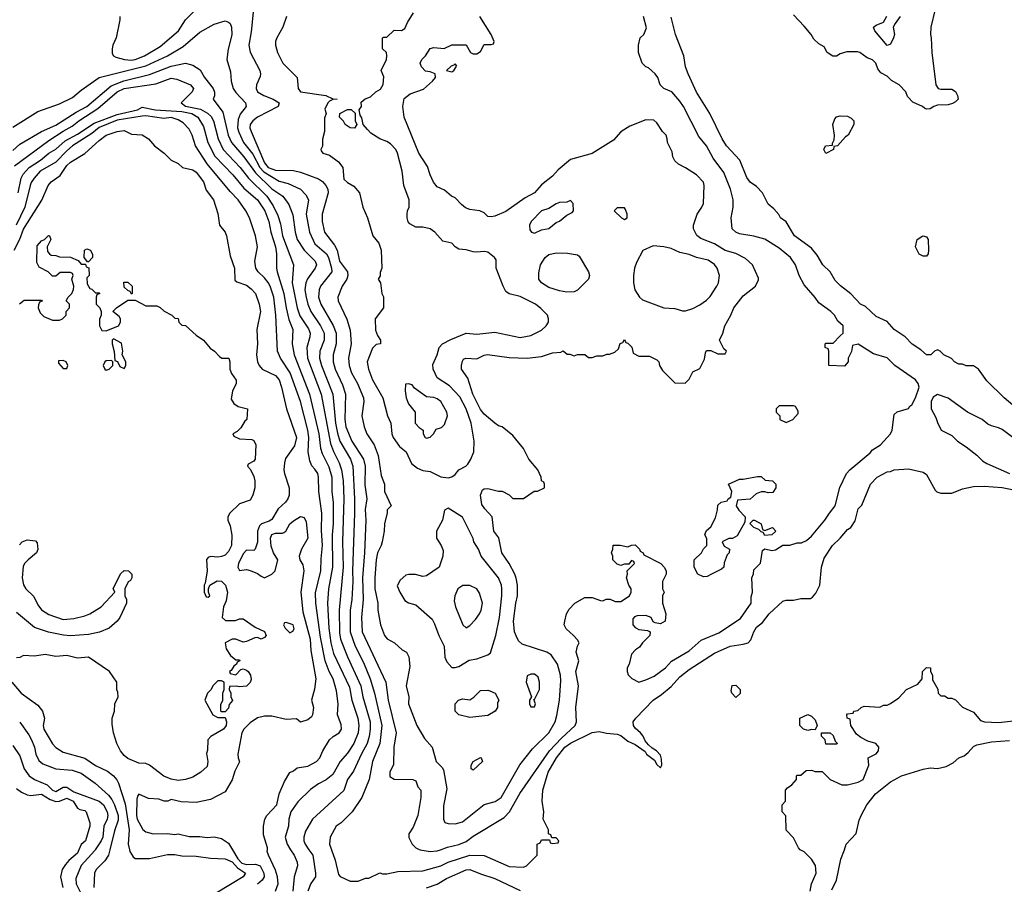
# Model space of a CAD drawing. Header units: inches. Extents: x 1793389 to 1900389, y 320802 to 470796.
# Tile 560 of 656: x 1873188 to 1878662, y 399808 to 404611. Entities that reach past the tile are written whole.
import ezdxf

# ---------------------------------------------------------------- set-up
doc = ezdxf.new("R2010")
doc.units = ezdxf.units.IN
doc.header["$MEASUREMENT"] = 0
doc.layers.add('B8379', color=7, linetype='Continuous')
doc.layers.add('B8470', color=7, linetype='Continuous')

msp = doc.modelspace()

# ---------------------------------------------------------------- linework, layer by layer
at = {"layer": 'B8379', "color": 2}
for points, elevation in [([(1873518, 400000), (1873510, 399981.2), (1873460.7, 399939.3), (1873442.3, 399917.7), (1873424.9, 399890), (1873414.4, 399850), (1873428.2, 399790)], 210), ([(1873608.7, 400000), (1873605.2, 399994.8), (1873530, 399912.7), (1873500.9, 399839.1), (1873502.4, 399810), (1873544.9, 399724.9)], 214), ([(1873689.5, 400000), (1873682, 399970), (1873661.7, 399938.3), (1873614, 399890), (1873603.8, 399870), (1873600.5, 399790)], 218), ([(1873798.2, 400000), (1873800.7, 399990), (1873819.8, 399959.8), (1873831.1, 399951.1), (1873910, 399950.7), (1874010, 399973), (1874050, 399973), (1874090, 399965.5), (1874170, 399964.4), (1874250, 399952.7), (1874330, 399948.4), (1874370, 399933.1), (1874399.1, 399899.1), (1874442.8, 399870), (1874430, 399849.3), (1874281.3, 399758.7)], 222), ([(1874371, 400000), (1874400.2, 399950), (1874424.2, 399924.2), (1874450, 399917.4), (1874500, 399920), (1874526, 399910), (1874546.4, 399870), (1874548, 399850), (1874536.3, 399830), (1874510, 399807.6)], 226), ([(1874610.6, 399770), (1874624.4, 399810), (1874621.1, 399850), (1874610, 399886.8), (1874571, 399970), (1874564.7, 399990), (1874565.3, 400000)], 230), ([(1874694.5, 400000), (1874713.4, 399970), (1874730.4, 399930), (1874732.4, 399910), (1874714, 399850), (1874707.3, 399770)], 234), ([(1874796.4, 400000), (1874817.3, 399970), (1874833, 399870), (1874832.7, 399850), (1874807, 399813), (1874790.4, 399770)], 238), ([(1874921.3, 400000), (1874942, 399942), (1874961.4, 399861.4), (1874970, 399851.3), (1875025.4, 399825.4), (1875070, 399824.7), (1875110, 399842), (1875130, 399842), (1875190, 399871.3), (1875206, 399866), (1875230, 399866), (1875290, 399878.8), (1875430, 399882.8), (1875529.7, 399910.3), (1875570, 399930.4), (1875690, 399970.4), (1875770, 399968.2), (1875910, 399907.3), (1875990, 399902), (1876006, 399910), (1876066, 399970), (1876066, 400000)], 242), ([(1875414, 400000), (1875470, 399990.6), (1875510, 399993.4), (1875528.5, 400000)], 246), ([(1877582, 399770), (1877589.6, 399810.4), (1877616, 399870), (1877612.7, 399912.7), (1877590, 399948), (1877550, 399988), (1877530, 399998), (1877528, 400000)], 238), ([(1877703.8, 399776.2), (1877730, 399831.3), (1877753.4, 399946.6), (1877772.8, 400000)], 234), ([(1875450, 399788), (1875510, 399807.7), (1875560.8, 399839.2), (1875670, 399888), (1875690.4, 399890.3), (1875750, 399864.9), (1875830, 399840.5), (1875970, 399773)], 238)]:
    msp.add_lwpolyline(points, dxfattribs=dict(at, elevation=elevation))
at = {"layer": 'B8470', "color": 2}
for points, elevation in [([(1873746, 404630), (1873746, 404610), (1873724.9, 404510), (1873706, 404470), (1873701.6, 404450), (1873703.4, 404423.4), (1873710.6, 404410.6), (1873723, 404403), (1873770.4, 404390.4), (1873807.3, 404387.3), (1873830, 404390.4), (1873882.7, 404410), (1873970, 404462.4), (1874072, 404550), (1874110, 404610.7), (1874170, 404670.7)], 250), ([(1874490.8, 404690), (1874475.9, 404544.1), (1874462, 404470), (1874470.5, 404430.5), (1874524, 404330), (1874527.3, 404310), (1874524.5, 404295.5), (1874504, 404250), (1874502.8, 404230), (1874511, 404210), (1874546, 404190), (1874598, 404170), (1874631.3, 404150), (1874624.7, 404130), (1874510, 404069.5), (1874484, 404050), (1874470.4, 404029.6), (1874468.5, 404010), (1874474.4, 403990), (1874550, 403815.5), (1874570, 403790.3), (1874610, 403775.6), (1874710, 403773.4), (1874750, 403764.9), (1874850, 403727.7), (1874872.5, 403712.5), (1874890.4, 403690.4), (1874900.7, 403670), (1874904, 403650), (1874870.8, 403530), (1874870.8, 403490), (1874882.8, 403430), (1874938.9, 403358.9), (1874952.7, 403330), (1874967, 403270), (1875010.6, 403210), (1875013.4, 403190), (1875007.7, 403170), (1874980.7, 403130), (1874957.3, 403070), (1874958.8, 403050), (1875006.6, 402946.6), (1875025.8, 402885.8), (1875030.5, 402810), (1875017.1, 402730), (1875019.3, 402690), (1875033, 402650), (1875066, 402590), (1875099.1, 402510), (1875102, 402490), (1875090.8, 402410), (1875102.8, 402350), (1875117.3, 402310), (1875159.1, 402250), (1875182, 402190), (1875198.5, 402078.5), (1875216, 402030), (1875216, 401990), (1875254, 401910), (1875232, 401888), (1875232, 401872), (1875216, 401810), (1875214.8, 401770), (1875204, 401710), (1875198.8, 401690), (1875178, 401650), (1875170.5, 401610.5), (1875162.4, 401510), (1875162.4, 401450), (1875179.1, 401370), (1875179.1, 401330), (1875194.8, 401250), (1875216, 401190), (1875230.6, 401170.6), (1875272, 401150), (1875314, 401110), (1875338, 401098), (1875352, 401072), (1875356.9, 401016.9), (1875337.3, 400910), (1875350.8, 400850), (1875350.7, 400810), (1875396, 400690), (1875438, 400618), (1875480.7, 400570), (1875502.8, 400490), (1875537.3, 400457.3), (1875543.5, 400443.5), (1875562.8, 400337.2), (1875543.5, 400243.5), (1875544.7, 400170), (1875551.6, 400151.6), (1875570, 400144.7), (1875610, 400142.8), (1875650, 400154.8), (1875770, 400250.6), (1875831.7, 400268.3), (1875865.2, 400290), (1875969.4, 400470.6), (1876039.5, 400560.5), (1876129.3, 400650), (1876164.5, 400710), (1876175.3, 400744.7), (1876189.6, 400830), (1876197.2, 400937.2), (1876194, 400970), (1876178, 401030), (1876142.5, 401082.5), (1876118, 401098), (1875982, 401142), (1875960.7, 401160.7), (1875947.5, 401187.5), (1875939.5, 401210), (1875934, 401270), (1875946, 401370), (1875955.6, 401410), (1875956.2, 401470), (1875947.7, 401507.7), (1875940.9, 401530), (1875909.4, 401590), (1875869.3, 401650), (1875852.9, 401732.9), (1875824, 401770), (1875815.3, 401850), (1875773.6, 401893.6), (1875757.2, 401917.2), (1875749.5, 401970.5), (1875761.2, 401998.8), (1875770, 402004.7), (1875790, 402006), (1875850, 401991), (1875871.1, 401991.1), (1875910, 401972), (1875930, 401952), (1875988.4, 401951.6), (1876048.4, 401991.6), (1876067.3, 401992.7), (1876106, 402010), (1876106, 402030), (1876102, 402042), (1876088.4, 402048.4), (1876088, 402070), (1876068.7, 402110), (1876019, 402170), (1875990, 402228.7), (1875930, 402302), (1875870, 402349), (1875850, 402354), (1875830, 402369), (1875770, 402419.3), (1875750, 402445.2), (1875707.3, 402530), (1875679.5, 402619.5), (1875645.2, 402670), (1875644, 402690), (1875650, 402714), (1875655.3, 402724.7), (1875668.4, 402731.6), (1875730, 402726.8), (1875770, 402746.8), (1875789.3, 402750.7), (1875910, 402734), (1876010, 402730.7), (1876090, 402741), (1876150, 402761), (1876196.4, 402763.6), (1876210, 402772), (1876232.7, 402752.7), (1876247.3, 402752.7), (1876270, 402744.7), (1876290, 402752), (1876330, 402752), (1876350, 402734), (1876370, 402734), (1876396.4, 402743.6), (1876430, 402744.7), (1876452.7, 402752.7), (1876467.3, 402752.7), (1876496.4, 402763.6), (1876516.4, 402783.6), (1876527.3, 402812.7), (1876542, 402818), (1876550, 402834), (1876558, 402818), (1876570, 402814), (1876591.6, 402791.6), (1876598, 402758), (1876630, 402742), (1876690, 402742), (1876730, 402722), (1876742, 402710), (1876744.7, 402690), (1876762, 402662), (1876830, 402594), (1876887.3, 402592.7), (1876910, 402614), (1876930, 402654), (1876970, 402674), (1876994.6, 402725.4), (1877000.4, 402759.6), (1877007.3, 402772.7), (1877030, 402774), (1877070, 402754), (1877110, 402754), (1877118, 402770), (1877102, 402782), (1877078, 402830), (1877098, 402870), (1877108.7, 402910), (1877142, 402970), (1877158, 403010), (1877210, 403078), (1877278, 403130), (1877294.6, 403165.4), (1877294.6, 403174.6), (1877262, 403250), (1877224.1, 403284.1), (1877170, 403312.3), (1877110, 403329.4), (1877050, 403366.6), (1876975.5, 403395.5), (1876952.9, 403412.9), (1876934, 403450), (1876934, 403470), (1876954, 403530), (1876981.2, 403570), (1876989.2, 403590), (1876994, 403690), (1876989.1, 403709.1), (1876950, 403748.7), (1876890, 403788), (1876850, 403808), (1876830, 403828), (1876819, 403850), (1876816.5, 403876.5), (1876789, 403930), (1876788.7, 403950), (1876782, 403970), (1876762, 403990), (1876730, 404038), (1876712.9, 404052.9), (1876670, 404055.3), (1876579.8, 404020.2), (1876530.9, 403989.1), (1876490, 403942), (1876370, 403868.7), (1876250, 403834), (1876182.5, 403777.5), (1876150, 403741.2), (1876090, 403693.2), (1876050, 403649.3), (1875997.5, 403622.5), (1875890, 403545.2), (1875830, 403519), (1875810, 403515.3), (1875790, 403518), (1875770, 403538), (1875746, 403550), (1875690, 403557.2), (1875666.8, 403566.8), (1875644.1, 403584.1), (1875610, 403622), (1875588, 403630), (1875550, 403664), (1875510, 403682), (1875489.5, 403709.5), (1875470, 403748.7), (1875455.6, 403795.6), (1875406.6, 403870), (1875326.6, 404070), (1875318, 404130), (1875326.6, 404173.4), (1875359.7, 404200.3), (1875434, 404226), (1875484, 404270), (1875499, 404290), (1875498, 404310), (1875470, 404322), (1875444.7, 404324.7), (1875422, 404350), (1875415.3, 404370), (1875424, 404390), (1875445.2, 404410), (1875470, 404451.3), (1875490, 404456), (1875548.4, 404451.6), (1875590, 404471.3), (1875670, 404472), (1875694, 404430), (1875710, 404422), (1875730, 404422), (1875750, 404434), (1875770, 404474), (1875810, 404474), (1875822, 404478), (1875826, 404490), (1875808.7, 404530), (1875746, 404630)], 250), ([(1878277.3, 404670), (1878254, 404570), (1878251, 404530), (1878256, 404510), (1878258.8, 404430), (1878281, 404250), (1878294, 404230), (1878310, 404224.7), (1878370, 404224.7), (1878390, 404212), (1878401, 404190), (1878404.7, 404170), (1878390, 404155.3), (1878374.4, 404145.6), (1878350, 404139), (1878290, 404136), (1878270.6, 404129.4), (1878250, 404115.3), (1878230, 404114), (1878219, 404119), (1878208, 404130), (1878154, 404154), (1878124.7, 404184.7), (1878114, 404210), (1878078, 404250), (1878034, 404274), (1878010, 404298), (1877976.4, 404316.4), (1877958, 404338), (1877948, 404370), (1877930, 404388), (1877900.2, 404400.2), (1877858, 404430), (1877846.4, 404433.6), (1877787.1, 404432.9), (1877750, 404422), (1877730, 404408.7), (1877709.1, 404409.1), (1877678, 404430), (1877660.4, 404460.4), (1877630, 404478), (1877603.1, 404503.1), (1877588.9, 404528.9), (1877550, 404575.3), (1877490, 404638)], 238), ([(1874671.1, 404628.9), (1874650.7, 404569.3), (1874618, 404510), (1874611.3, 404490), (1874611.3, 404470), (1874621, 404430), (1874651.3, 404370), (1874730.9, 404290.9), (1874736, 404230), (1874750, 404211.3), (1874890.7, 404190.7), (1874930, 404172), (1874954, 404170), (1874930, 404168), (1874910, 404158), (1874902, 404150), (1874885.4, 404114.6), (1874892, 404090), (1874883.6, 404063.6), (1874882, 403990), (1874871.6, 403948.4), (1874871.3, 403908.7), (1874862, 403890), (1874863.6, 403883.6), (1874874, 403870), (1874910, 403858), (1874961.4, 403821.4), (1874984, 403790), (1874990, 403726), (1875010, 403706), (1875046.4, 403686.4), (1875078, 403650), (1875096, 403570), (1875121, 403510), (1875151.3, 403410), (1875184.7, 403370), (1875198, 403330), (1875202, 403230), (1875192.7, 403207.3), (1875191.6, 403188.4), (1875182, 403170), (1875194, 403150), (1875202, 403090), (1875211.1, 403071.1), (1875211.3, 403010), (1875164.7, 402950), (1875166.4, 402886.4), (1875176.9, 402856.9), (1875194, 402830), (1875194, 402810), (1875170, 402806), (1875150, 402786), (1875120.7, 402710), (1875127.7, 402670), (1875150.6, 402610), (1875207.7, 402510), (1875234, 402410), (1875250.7, 402370), (1875256.3, 402310), (1875264.9, 402290), (1875299.9, 402239.9), (1875337.3, 402210), (1875365.8, 402145.8), (1875399.8, 402119.8), (1875430, 402106.8), (1875470, 402101), (1875530, 402070.8), (1875570, 402066), (1875590, 402071.3), (1875610, 402084.7), (1875629.5, 402110.5), (1875668.7, 402130), (1875678.9, 402141.1), (1875697.2, 402170), (1875713.2, 402210), (1875714.5, 402270), (1875697.6, 402370), (1875670, 402449), (1875635.6, 402515.6), (1875578, 402578), (1875510, 402621.2), (1875487, 402670), (1875484.8, 402695.2), (1875509.3, 402750), (1875520.9, 402790), (1875539, 402810), (1875584.7, 402835.3), (1875670, 402870.6), (1875730, 402864.9), (1875830, 402874.8), (1875970, 402844.9), (1876030, 402857.3), (1876090, 402886.8), (1876115.3, 402910), (1876128.7, 402930), (1876128.7, 402950), (1876122, 402970), (1876086.3, 403006.3), (1876055.3, 403030), (1875970, 403072.7), (1875910, 403089), (1875890, 403102), (1875875.3, 403130), (1875838, 403230), (1875836.4, 403276.4), (1875828, 403290), (1875790, 403319), (1875770, 403324), (1875730, 403319), (1875710, 403321.2), (1875670, 403332.7), (1875630, 403337.2), (1875610, 403349), (1875590, 403369), (1875540.9, 403380.9), (1875495.3, 403430), (1875470, 403448.7), (1875430, 403458), (1875390, 403458), (1875356.4, 403476.4), (1875348.4, 403488.4), (1875342, 403510), (1875342, 403530), (1875344, 403550), (1875353.2, 403570), (1875352.7, 403610), (1875324, 403690), (1875314, 403770), (1875289, 403870), (1875279, 403890), (1875250, 403922), (1875230, 403935.3), (1875190, 403948.7), (1875140.9, 403980.9), (1875121.2, 404001.2), (1875098, 404030), (1875090, 404066), (1875080.4, 404080.4), (1875075.3, 404110), (1875088, 404130), (1875087.3, 404152.7), (1875108.4, 404171.6), (1875138, 404182), (1875168, 404210), (1875194, 404226), (1875209.1, 404250.9), (1875213.6, 404293.6), (1875198, 404330), (1875228, 404390), (1875228.7, 404410), (1875228, 404430), (1875206, 404450), (1875206, 404510), (1875210, 404514), (1875230, 404514), (1875270, 404554), (1875310, 404552), (1875330, 404562), (1875344.7, 404595.3), (1875378, 404650)], 254), ([(1875528.5, 400000), (1875566.5, 400013.5), (1875630, 400028.2), (1875670, 400044.9), (1875710, 400074.8), (1875881.4, 400178.5), (1875912, 400210), (1875968.3, 400311.7), (1876133, 400550), (1876200.3, 400619.7), (1876277.2, 400690), (1876283.7, 400710), (1876279.3, 400790), (1876295.1, 400910), (1876279.3, 400990), (1876296, 401050), (1876282.7, 401097.3), (1876288.7, 401131.3), (1876298, 401150), (1876290, 401166), (1876268, 401190), (1876226.3, 401226.3), (1876215.3, 401250), (1876219, 401270), (1876228.7, 401310), (1876243.2, 401336.8), (1876275.3, 401370), (1876330, 401402), (1876370, 401402), (1876416.4, 401383.6), (1876430, 401382), (1876448.9, 401391.1), (1876470, 401391.3), (1876499.6, 401379.6), (1876530, 401378), (1876578, 401410), (1876588, 401430), (1876588, 401450), (1876575.3, 401470), (1876562, 401510), (1876568, 401530), (1876566, 401550), (1876606, 401590), (1876602, 401602), (1876590, 401606), (1876574, 401586), (1876550, 401586), (1876530, 401578), (1876510, 401586), (1876486, 401610), (1876486, 401630), (1876478, 401650), (1876486, 401670), (1876487.3, 401692.7), (1876527.3, 401692.7), (1876570, 401682), (1876590, 401692), (1876610, 401694), (1876634, 401670), (1876638, 401658), (1876654, 401650), (1876658, 401638), (1876752, 401590), (1876772, 401570), (1876782, 401550), (1876782, 401530), (1876762, 401490), (1876762, 401450), (1876772, 401430), (1876762, 401410), (1876762, 401370), (1876781, 401310), (1876776, 401270), (1876750, 401255.3), (1876720.4, 401260.4), (1876710, 401266), (1876698, 401290), (1876670, 401302), (1876620.7, 401299.3), (1876606.4, 401293.6), (1876596.9, 401283.1), (1876597.3, 401250), (1876610, 401234.8), (1876630, 401224), (1876678, 401218), (1876694, 401210), (1876692, 401190), (1876650.9, 401149.1), (1876634.4, 401125.6), (1876612, 401110), (1876590, 401086), (1876576, 401030), (1876566, 401010), (1876564.7, 400990), (1876571.1, 400971.1), (1876591.1, 400951.1), (1876630, 400931.3), (1876670, 400942.8), (1876715.3, 400964.7), (1876779.3, 401010), (1876811.8, 401048.2), (1876910, 401104.9), (1876976.6, 401163.4), (1877075.3, 401204.7), (1877195.9, 401284.1), (1877254, 401370), (1877254.6, 401405.4), (1877262, 401430), (1877258, 401510), (1877267.3, 401532.7), (1877270, 401554), (1877307.3, 401592.7), (1877318, 401662), (1877330, 401672), (1877370, 401662.8), (1877390, 401666.8), (1877430, 401691.3), (1877470, 401692), (1877510, 401704.7), (1877534.6, 401705.4), (1877563.1, 401716.9), (1877590, 401742), (1877665.2, 401830), (1877689.3, 401870), (1877720.9, 401910), (1877748, 402012), (1877784.5, 402090), (1877802.7, 402110), (1877915.9, 402204.1), (1877930, 402221), (1877974, 402250), (1878029.1, 402310.9), (1878039, 402330), (1878050, 402418), (1878066.6, 402433.4), (1878128.7, 402451.3), (1878136.4, 402463.6), (1878148.4, 402471.6), (1878169.1, 402510.9), (1878189, 402570), (1878184, 402590), (1878168.7, 402610), (1878054, 402690), (1878010, 402733.2), (1877934, 402754), (1877850, 402808), (1877818, 402802), (1877811.6, 402768.4), (1877794, 402730), (1877794, 402710), (1877772.7, 402687.3), (1877686, 402690), (1877686, 402770), (1877682, 402782), (1877666, 402790), (1877666, 402810), (1877670, 402814), (1877710, 402814), (1877750, 402854), (1877766, 402870), (1877766, 402910), (1877736.4, 402936.4), (1877718, 402970), (1877698, 402990), (1877630, 403038), (1877610, 403068), (1877550, 403138), (1877521.2, 403190), (1877501.2, 403250), (1877473.2, 403290), (1877410, 403341.2), (1877330, 403392.7), (1877270, 403409.4), (1877190, 403421.2), (1877168.7, 403430), (1877148.7, 403450), (1877144, 403510), (1877154, 403570), (1877154, 403610), (1877139.3, 403670), (1877103.3, 403763.3), (1877042.7, 403842.7), (1877006, 403910), (1876963.3, 403963.3), (1876879.3, 404130), (1876858.9, 404158.9), (1876814, 404210), (1876769.5, 404229.5), (1876748.7, 404250), (1876735.3, 404290), (1876722, 404310), (1876683.1, 404343.1), (1876670, 404348.7), (1876648.7, 404370), (1876628.7, 404430), (1876628.7, 404470), (1876638, 404510), (1876658, 404530), (1876673.6, 404566.4), (1876656, 404630)], 246), ([(1878709.6, 402469.7), (1878661.2, 402510), (1878565.6, 402605.6), (1878518, 402670), (1878490, 402688.7), (1878450, 402688), (1878430, 402698), (1878410, 402698), (1878386, 402710), (1878368.4, 402728.4), (1878326, 402750), (1878306, 402770), (1878290, 402778), (1878274, 402770), (1878254, 402750), (1878230, 402748.7), (1878198, 402778), (1878150, 402808.7), (1878110, 402849), (1878049, 402890), (1878010, 402935.3), (1877950, 402962.7), (1877890, 403017.2), (1877862, 403030), (1877809.1, 403089.1), (1877752.1, 403132.1), (1877722.5, 403162.5), (1877694, 403210), (1877654, 403250), (1877622.5, 403302.5), (1877590, 403342), (1877495.3, 403410), (1877450, 403488), (1877418, 403510), (1877408.4, 403528.4), (1877380.4, 403560.4), (1877350, 403586), (1877318, 403650), (1877284.7, 403684.7), (1877250, 403709), (1877230, 403735.3), (1877191.8, 403831.8), (1877117.2, 403910), (1877093.2, 403950), (1877025.2, 404090), (1876950, 404208.7), (1876904, 404310), (1876889.3, 404350), (1876881.2, 404410), (1876834, 404530), (1876810, 404626)], 242), ([(1878082.8, 404630), (1878054.8, 404590), (1878044.7, 404570), (1878050.7, 404530), (1878046.8, 404510), (1878030, 404475.3), (1878010, 404468.7), (1877942, 404550), (1877935.3, 404570), (1877950, 404581), (1877990, 404598), (1878009.5, 404630.5)], 234), ([(1873150, 404013.4), (1873290, 404100.5), (1873410, 404144), (1873481.2, 404178.8), (1873530, 404220.7), (1873629.6, 404290.4), (1873890, 404354.6), (1874009.3, 404410), (1874097.2, 404462.8), (1874190, 404542.8), (1874270, 404586), (1874330, 404604.7), (1874350, 404598), (1874358, 404590), (1874366, 404570), (1874367.1, 404527.1), (1874347.1, 404447.1), (1874340.7, 404390), (1874361.1, 404321.1), (1874363.8, 404270), (1874375.5, 404230), (1874390, 404207.3), (1874444, 404150), (1874446.8, 404130), (1874413.4, 404086.6), (1874402.3, 404057.7), (1874398.7, 404010), (1874405.8, 403985.8), (1874433.4, 403930), (1874483.9, 403863.9), (1874524.2, 403790), (1874545.6, 403765.6), (1874630, 403713.4), (1874680.9, 403700.9), (1874750, 403670.5), (1874779, 403639), (1874793, 403610), (1874780.3, 403530), (1874800.3, 403430), (1874830, 403365.5), (1874894, 403310), (1874904.9, 403290), (1874921.6, 403230), (1874924, 403210), (1874860.5, 403130), (1874852.7, 403110), (1874850.4, 403070), (1874863.1, 403030), (1874931.5, 402911.5), (1874948.5, 402870), (1874948.6, 402811.4), (1874930.4, 402750), (1874930.4, 402710), (1874941.3, 402670), (1874983.4, 402583.4), (1875000.4, 402530), (1874995.8, 402390), (1875001.1, 402350), (1875034.4, 402270), (1875100.4, 402170), (1875108.5, 402130), (1875107.3, 402027.3), (1875118, 401950), (1875108.8, 401890), (1875112, 401830), (1875105.3, 401650), (1875094.6, 401510), (1875097, 401390), (1875088.7, 401290), (1875092.7, 401210), (1875223, 400930), (1875236.4, 400830), (1875280.5, 400650), (1875268.4, 400570), (1875266.8, 400473.2), (1875246, 400430), (1875246.8, 400406.8), (1875270, 400392), (1875374, 400390), (1875390, 400382), (1875402, 400350), (1875418, 400330), (1875418.8, 400290), (1875401, 400190), (1875375.2, 400124.8), (1875351.6, 400088.4), (1875352, 400068), (1875371, 400030), (1875390.5, 400010.5), (1875410, 400000.7), (1875414, 400000)], 246), ([(1873150, 403884.9), (1873190, 403919.1), (1873309.7, 403990.3), (1873390, 404025.3), (1873501.8, 404098.2), (1873561.6, 404130), (1873696.8, 404243.2), (1873768, 404272), (1873910, 404306.3), (1874030, 404353.7), (1874110.3, 404370.3), (1874150, 404359.3), (1874192.5, 404332.5), (1874215.5, 404290), (1874264, 404230), (1874270.9, 404209.1), (1874270.9, 404189.1), (1874264.7, 404170), (1874316.9, 404096.9), (1874347.2, 403970), (1874366.4, 403930), (1874433.7, 403850), (1874500.2, 403760.2), (1874590, 403672.2), (1874650.7, 403630), (1874684.1, 403584.1), (1874706.9, 403526.9), (1874720.7, 403430), (1874730.8, 403390), (1874770.3, 403330.3), (1874830.6, 403270), (1874838, 403250), (1874830.5, 403230), (1874788.7, 403171.3), (1874779.3, 403150), (1874774, 403110), (1874780.3, 403070), (1874790, 403031), (1874806.7, 402990), (1874861.3, 402910), (1874880.3, 402870), (1874881.3, 402830), (1874857.6, 402770), (1874855.8, 402730), (1874867, 402690), (1874928.7, 402530), (1874943.6, 402370), (1874954.5, 402314.5), (1874968.9, 402270), (1875027, 402170), (1875039.5, 402130), (1875050.3, 401950), (1875050.3, 401870), (1875038.9, 401550), (1875040.3, 401490), (1875034.9, 401390), (1875026, 401330), (1875025.7, 401210), (1875053.7, 401130), (1875099.4, 401039.4), (1875137, 400950), (1875161.1, 400870), (1875202, 400690), (1875190.3, 400589.7), (1875150.6, 400490), (1875130.4, 400390), (1875090.8, 400290), (1875037.3, 400210), (1874974.8, 400150), (1874947.3, 400130), (1874914.8, 400070), (1874910.6, 400030), (1874921.3, 400000)], 242), ([(1873160.4, 403799.6), (1873350, 403939.3), (1873430, 403991.8), (1873480.7, 404019.3), (1873518, 404050), (1873622.3, 404117.7), (1873730, 404210.2), (1873770, 404229), (1873945.1, 404254.9), (1874030, 404286.7), (1874061.4, 404281.4), (1874138, 404250), (1874154.8, 404230), (1874147.3, 404210), (1874086.8, 404150), (1874110.4, 404130.4), (1874193.5, 404113.5), (1874232.7, 404092.7), (1874253.2, 404073.2), (1874265.3, 404050), (1874291.8, 403950), (1874320.3, 403890), (1874414, 403790), (1874459.5, 403730), (1874562.6, 403630), (1874597.5, 403577.5), (1874623.7, 403523.7), (1874638, 403478), (1874648.9, 403410), (1874710.5, 403250), (1874703.7, 403150), (1874731.8, 403010), (1874746.6, 402966.6), (1874794.1, 402894.1), (1874803, 402870), (1874801.6, 402850), (1874784.4, 402790), (1874788.8, 402730), (1874864.2, 402530), (1874916.1, 402256.1), (1874932.8, 402212.7), (1874964.9, 402150), (1874978, 402110), (1874986, 402050), (1874990.3, 401950), (1874982.6, 401710), (1874986, 401570), (1874963.7, 401330), (1874965.4, 401205.4), (1874972, 401170), (1875010, 401070.8), (1875084.2, 400910), (1875095.8, 400850), (1875136.5, 400710), (1875137.4, 400670), (1875131.5, 400628.5), (1875120.3, 400590), (1875087.9, 400532.1), (1875043.9, 400436.1), (1875010.6, 400390), (1874990.4, 400329.7), (1874816, 400170), (1874777.1, 400102.9), (1874768, 400070), (1874768, 400050), (1874775.5, 400030), (1874796.4, 400000)], 238), ([(1873180.5, 403650), (1873196.3, 403730), (1873207.6, 403752.4), (1873240.7, 403790), (1873304.5, 403830), (1873350.9, 403869.1), (1873390, 403891.7), (1873441.4, 403938.6), (1873510, 403976.1), (1873602.9, 404037.1), (1873730, 404085), (1873842.7, 404110), (1873870, 404126), (1873942, 404110), (1874090, 404102.2), (1874144.9, 404090), (1874179.3, 404070), (1874210, 404018.8), (1874234, 403930), (1874273.7, 403853.7), (1874372.7, 403750), (1874434.5, 403674.5), (1874510.2, 403610.2), (1874551.8, 403550), (1874573.7, 403490), (1874584.9, 403430), (1874610.4, 403349.6), (1874616.4, 403310), (1874615.5, 403230), (1874619.3, 403210), (1874656, 403090), (1874668.9, 403010), (1874685.4, 402945.4), (1874706, 402890), (1874703.8, 402810), (1874714, 402750), (1874800.3, 402530), (1874851.3, 402311.3), (1874860.3, 402230), (1874870, 402200.7), (1874907.7, 402127.7), (1874924.2, 402070), (1874924.2, 401990), (1874930.3, 401929.7), (1874930.3, 401809.7), (1874924.6, 401750), (1874927.2, 401570), (1874905.7, 401450), (1874898.7, 401370), (1874907.6, 401230), (1874918.3, 401150), (1874933.7, 401090), (1875022, 400902), (1875035.3, 400830), (1875068.5, 400730), (1875073.7, 400690), (1875070.4, 400650), (1875046.4, 400590), (1875010, 400536), (1874970.4, 400489.6), (1874930, 400417.2), (1874892.5, 400387.5), (1874850, 400365.2), (1874805.8, 400334.2), (1874734.6, 400265.4), (1874695.5, 400210), (1874684, 400170), (1874682, 400130), (1874664, 400070), (1874675.5, 400030), (1874694.5, 400000)], 234), ([(1874565.3, 400000), (1874566, 400010), (1874543.4, 400083.4), (1874543, 400130), (1874550.5, 400169.5), (1874562.8, 400190), (1874618, 400250), (1874630.6, 400310), (1874660.4, 400379.6), (1874690, 400428), (1874710, 400438), (1874730, 400455.3), (1874790, 400464.5), (1874838.8, 400490), (1874857.3, 400510), (1874873.4, 400550), (1874910.5, 400609.5), (1874930.5, 400629.5), (1874964.7, 400650), (1874977.3, 400670), (1874975.9, 400695.9), (1874954.8, 400750), (1874959.1, 400810), (1874950, 400882), (1874930.3, 400950), (1874908.5, 400990), (1874885.7, 401050), (1874860.5, 401180.5), (1874834.9, 401370), (1874833.5, 401426.5), (1874863.1, 401550), (1874863.9, 401616.1), (1874871.7, 401690), (1874866.6, 401773.4), (1874868.5, 401870), (1874850.5, 401990), (1874850.4, 402070), (1874844.9, 402090), (1874830, 402114.8), (1874812.7, 402132.7), (1874801.1, 402161.1), (1874792.7, 402210), (1874795.3, 402290), (1874790.3, 402330), (1874750, 402491), (1874691.8, 402650), (1874638, 402730), (1874621.6, 402770), (1874612.2, 402970), (1874600.3, 403070), (1874581.3, 403130), (1874570, 403150.7), (1874550, 403176.3), (1874514, 403210), (1874502, 403230), (1874496.3, 403270), (1874510.6, 403350), (1874498.8, 403410), (1874466, 403510), (1874446, 403550), (1874403, 403610), (1874357.7, 403657.7), (1874230.2, 403810.2), (1874166.4, 403910), (1874148, 403970), (1874130, 404002.8), (1874098, 404038), (1874070, 404054.8), (1874030, 404067.3), (1873990, 404063.1), (1873890, 404077.5), (1873870, 404075.9), (1873730, 404053.1), (1873630, 404013.2), (1873590, 403978.3), (1873481.6, 403910), (1873450, 403883.1), (1873390, 403819.3), (1873302, 403770), (1873269.6, 403730), (1873252.8, 403707.2), (1873246.3, 403690), (1873216.9, 403570), (1873169.7, 403470)], 230), ([(1873156.9, 403330), (1873188.5, 403391.5), (1873210, 403447.3), (1873311.5, 403608.5), (1873347, 403690), (1873363.7, 403710), (1873413.8, 403746.2), (1873450, 403801.6), (1873470, 403820.5), (1873551.3, 403868.7), (1873630, 403940.5), (1873670, 403970.5), (1873730, 403990.7), (1873770, 403996), (1873810, 403976), (1873870, 403971), (1873904.7, 403950), (1873938, 403910), (1873991.3, 403870), (1874031.1, 403831.1), (1874070, 403812), (1874094, 403790), (1874150, 403778), (1874170, 403764.7), (1874210, 403711), (1874224.4, 403664.4), (1874266, 403610), (1874290, 403534), (1874298.8, 403470), (1874330.8, 403430), (1874338.8, 403410), (1874358.5, 403298.5), (1874382, 403230), (1874384.5, 403164.5), (1874394.8, 403154.8), (1874450, 403136.3), (1874475.6, 403115.6), (1874499.1, 403090), (1874519.1, 403030), (1874526.8, 402990), (1874507.3, 402890), (1874510.7, 402810), (1874504, 402750), (1874510.7, 402710), (1874518.8, 402690), (1874536, 402670), (1874610, 402634), (1874630.6, 402610), (1874644, 402570), (1874670.7, 402450), (1874726.7, 402290), (1874715.8, 402244.2), (1874666.4, 402173.6), (1874660.7, 402150), (1874657.3, 402110), (1874660.7, 402090), (1874686, 402010), (1874686, 401970), (1874678.8, 401950), (1874666, 401930), (1874625.8, 401894.2), (1874590, 401835.3), (1874574.8, 401825.2), (1874532, 401810), (1874521.4, 401798.6), (1874510.8, 401770), (1874510.7, 401709.3), (1874498, 401670), (1874490, 401662), (1874450, 401664), (1874430, 401644), (1874404.9, 401590), (1874401, 401570), (1874410, 401552), (1874450, 401556), (1874470, 401551.3), (1874510, 401534.8), (1874530, 401518.8), (1874550, 401510.8), (1874590, 401530.7), (1874609.3, 401550), (1874622.7, 401610), (1874599.3, 401650), (1874586.6, 401686.6), (1874582.7, 401730), (1874589.4, 401750.6), (1874610, 401758.8), (1874650, 401758.8), (1874657.5, 401762.5), (1874668.7, 401770), (1874689.6, 401810.4), (1874710, 401827.3), (1874750, 401851.3), (1874770, 401844.7), (1874780.7, 401820.7), (1874790.5, 401730), (1874754.9, 401670), (1874742.4, 401630), (1874746, 401610), (1874762, 401582), (1874767.7, 401550), (1874750.5, 401430), (1874761.6, 401321.6), (1874803.1, 401170), (1874807.3, 401107.3), (1874834.9, 400950), (1874827.9, 400892.1), (1874811, 400830), (1874821, 400790), (1874816, 400750), (1874810, 400738), (1874790, 400722), (1874750, 400708), (1874727.3, 400727.3), (1874670, 400722.7), (1874590, 400741.2), (1874550, 400742.7), (1874510, 400732.7), (1874470, 400705.2), (1874434.8, 400670), (1874423, 400650), (1874401, 400530), (1874402, 400510), (1874411.1, 400488.9), (1874383.5, 400436.5), (1874370, 400388), (1874330, 400322), (1874250, 400279), (1874170, 400262.7), (1874085.6, 400265.6), (1874030, 400278), (1874011.1, 400268.9), (1873991.1, 400268.9), (1873961.2, 400281.2), (1873904.1, 400284.1), (1873850, 400308.7), (1873842.5, 400297.5), (1873839.8, 400280.2), (1873837.1, 400190), (1873841.6, 400170), (1873873, 400113), (1873890, 400098.8), (1873930, 400087.7), (1874010, 400090.7), (1874050, 400084.9), (1874070, 400087.3), (1874130, 400074), (1874190, 400074), (1874230, 400067.3), (1874270, 400070.7), (1874310, 400062.8), (1874350, 400036), (1874371, 400000)], 226), ([(1873187.3, 403032.7), (1873212.7, 403052.7), (1873310, 403054), (1873312.7, 403047.3), (1873298, 403042), (1873292.7, 403027.3), (1873292, 403010), (1873302, 402982), (1873322, 402962), (1873370, 402942), (1873410, 402942), (1873426, 402950), (1873446, 402970), (1873446, 402990), (1873466, 403010), (1873466, 403030), (1873446, 403050), (1873458, 403070), (1873478, 403090), (1873488.4, 403111.6), (1873488.7, 403130), (1873478, 403170), (1873486, 403190), (1873482, 403202), (1873470, 403206), (1873412.7, 403207.3), (1873390, 403186), (1873370, 403186), (1873346, 403210), (1873296.4, 403236.4), (1873283.1, 403263.1), (1873285.6, 403354.4), (1873310, 403382), (1873326, 403390), (1873348.4, 403411.6), (1873354, 403410), (1873362, 403390), (1873342, 403350), (1873343.6, 403323.6), (1873354, 403310), (1873363.6, 403303.6), (1873390, 403302), (1873410, 403294), (1873470, 403292), (1873512.7, 403272.7), (1873530, 403254), (1873554, 403254), (1873558, 403238), (1873572.7, 403232.7), (1873574, 403190), (1873562, 403178), (1873563.6, 403143.6), (1873578, 403118), (1873590, 403114), (1873610, 403094), (1873630, 403094), (1873634, 403090), (1873618, 403082), (1873614, 403070), (1873614, 403030), (1873634, 403010), (1873642, 402990), (1873642, 402970), (1873631.6, 402948.4), (1873631.3, 402910), (1873644.7, 402884.7), (1873670, 402882), (1873738, 402910), (1873748.7, 402930), (1873748.7, 402950), (1873742, 402962), (1873706, 402990), (1873726, 403010), (1873790, 403054), (1873830, 403054), (1873890, 403022), (1873950, 403022), (1873970, 403012), (1873991.1, 402991.1), (1874034, 402970), (1874050, 402954), (1874070, 402952), (1874074, 402930), (1874090, 402914), (1874110, 402912), (1874170, 402858), (1874210, 402831.3), (1874246.8, 402786.8), (1874271.3, 402770), (1874299.6, 402739.6), (1874311.6, 402731.6), (1874351.3, 402730), (1874356, 402710), (1874356, 402670), (1874366, 402646), (1874391.3, 402608.7), (1874391.6, 402588.4), (1874372, 402550), (1874363.6, 402503.6), (1874379.6, 402479.6), (1874402.8, 402462.8), (1874454, 402450), (1874452, 402390), (1874439.6, 402380.4), (1874416.9, 402343.1), (1874396.9, 402323.1), (1874374, 402310), (1874378, 402298), (1874410, 402282), (1874479.6, 402279.6), (1874490, 402274), (1874502, 402250), (1874498, 402170), (1874490, 402158), (1874458, 402142), (1874454, 402130), (1874471.6, 402111.6), (1874490, 402074), (1874496, 402050), (1874496, 402010), (1874484.7, 401970), (1874470, 401942), (1874410, 401922), (1874356, 401870), (1874346, 401850), (1874344.7, 401830), (1874358.5, 401798.5), (1874368, 401748), (1874366, 401690), (1874350, 401657.2), (1874330, 401637.2), (1874310, 401629.2), (1874290, 401625.2), (1874250, 401628.7), (1874236.9, 401623.1), (1874227.3, 401612.7), (1874230.7, 401550), (1874219.8, 401480.2), (1874214, 401470), (1874214, 401430), (1874225.4, 401405.4), (1874236.4, 401403.6), (1874246, 401410), (1874238, 401430), (1874238, 401450), (1874246, 401470), (1874285.6, 401494.4), (1874310, 401492.7), (1874332.7, 401470), (1874342.8, 401430), (1874336.9, 401383.1), (1874322, 401350), (1874314, 401290), (1874332.7, 401272.7), (1874387.3, 401272.7), (1874410, 401282), (1874430, 401282), (1874496.9, 401236.9), (1874550, 401211.3), (1874558, 401190), (1874550, 401178), (1874530, 401169.2), (1874510, 401178), (1874496.4, 401176.4), (1874450, 401156), (1874430, 401153.2), (1874390, 401169), (1874370, 401169.2), (1874331.3, 401150), (1874335.3, 401115.3), (1874359.6, 401079.6), (1874390, 401054), (1874410, 401054), (1874412, 401050), (1874398, 401042), (1874394, 401030), (1874379.6, 401020.4), (1874363.6, 400996.4), (1874354, 400990), (1874358, 400978), (1874390, 400972), (1874418, 401002), (1874430, 401004.7), (1874450, 400998), (1874458, 400990), (1874471, 400970), (1874475.3, 400944.7), (1874470, 400928), (1874450, 400909.2), (1874410, 400904), (1874392, 400908), (1874354, 400906), (1874352, 400890), (1874362, 400870), (1874362, 400850), (1874371.1, 400828.9), (1874352.7, 400807.3), (1874350, 400786), (1874330, 400766), (1874310, 400766), (1874306, 400770), (1874307.3, 400807.3), (1874318, 400830), (1874318, 400870), (1874326, 400890), (1874326, 400930), (1874310, 400938), (1874290, 400938), (1874262, 400910), (1874252, 400890), (1874232, 400870), (1874218, 400830), (1874262, 400750), (1874290, 400734), (1874330, 400734), (1874338, 400710), (1874336, 400690), (1874322, 400670), (1874251.6, 400628.4), (1874234, 400610), (1874232.7, 400552.7), (1874226, 400534), (1874233.4, 400490), (1874230, 400462), (1874196, 400430), (1874150, 400402.7), (1874110, 400389.5), (1874070, 400383.7), (1874030, 400392.3), (1873990, 400407.6), (1873910, 400469), (1873890, 400478), (1873850, 400481.2), (1873790, 400507), (1873770, 400522.7), (1873749.2, 400550), (1873729.2, 400590), (1873709.3, 400650), (1873703.1, 400696.9), (1873702, 400730), (1873715.3, 400770), (1873718, 400810), (1873735.3, 400850), (1873734.6, 400874.6), (1873728.7, 400888.7), (1873728, 400930), (1873688, 400990), (1873570, 401068.7), (1873510, 401064), (1873450, 401079), (1873390, 401074), (1873330, 401084), (1873270, 401075.3), (1873210, 401078), (1873190, 401068), (1873170, 401066)], 222), ([(1878709.5, 402289.5), (1878650, 402334), (1878630, 402344), (1878590, 402354), (1878570, 402364), (1878538, 402390), (1878458, 402430), (1878350, 402508.7), (1878290, 402528.7), (1878266.4, 402513.6), (1878256, 402490), (1878256, 402450), (1878282, 402402), (1878290, 402374), (1878311.6, 402331.6), (1878370, 402302), (1878402, 402270), (1878450, 402238), (1878510, 402191), (1878540.5, 402160.5), (1878565.2, 402145.2), (1878690, 402090.8)], 246), ([(1876066, 400000), (1876066, 400030), (1876082, 400038), (1876090, 400054), (1876134, 400054), (1876138, 400038), (1876150, 400034), (1876182, 400038), (1876186, 400050), (1876170, 400066), (1876146, 400066), (1876142, 400082), (1876127.3, 400087.3), (1876128, 400110), (1876098, 400170), (1876102, 400210), (1876093.2, 400270), (1876097, 400330), (1876126.6, 400430), (1876172, 400510), (1876218.4, 400570), (1876250, 400592), (1876370, 400650.5), (1876410, 400656.3), (1876450, 400647.3), (1876510, 400642), (1876530, 400634), (1876570, 400602.8), (1876610, 400584.7), (1876664.7, 400544.7), (1876672, 400530), (1876716.9, 400496.9), (1876730, 400474), (1876750, 400454), (1876758, 400470), (1876756.4, 400503.6), (1876750, 400526), (1876728, 400550), (1876704, 400564), (1876683.1, 400583.1), (1876664.7, 400604.7), (1876654, 400630), (1876639, 400650), (1876610, 400675.3), (1876601.2, 400690), (1876599, 400710), (1876613.2, 400730), (1876709.2, 400830), (1876757.2, 400862.8), (1876810, 400907.3), (1876859.1, 400960.9), (1876910, 401000.5), (1877050, 401092.7), (1877138, 401130), (1877210, 401141), (1877238, 401150), (1877253.6, 401166.4), (1877269.2, 401210), (1877283.9, 401236.1), (1877317.6, 401262.4), (1877354, 401310), (1877430, 401381), (1877450, 401386.8), (1877490, 401386.8), (1877530, 401394.8), (1877584, 401396), (1877596.5, 401403.5), (1877614.8, 401425.2), (1877636, 401470), (1877646, 401570), (1877661.2, 401618.8), (1877706, 401690), (1877749.4, 401730.6), (1877790, 401778), (1877809.1, 401790.9), (1877833.6, 401826.4), (1877850, 401894), (1877870, 401914), (1877919, 402030), (1877955.3, 402070), (1878010, 402098.8), (1878030, 402101), (1878050, 402110.8), (1878130, 402116), (1878210, 402098), (1878230, 402084.7), (1878277.3, 401997.3), (1878287.7, 401987.7), (1878310, 401980.7), (1878370, 401981.6), (1878430, 402005.5), (1878490, 402017.1), (1878550, 402019.3), (1878650, 402012.2), (1878750, 401992.4)], 242), ([(1873187, 401693), (1873202, 401710), (1873230, 401721), (1873276, 401716), (1873284.7, 401704.7), (1873290, 401668), (1873281, 401650), (1873234.8, 401610), (1873216, 401590), (1873207.3, 401572.7), (1873202, 401510), (1873210, 401471), (1873223.1, 401450), (1873267, 401407), (1873290, 401360.7), (1873310, 401333.4), (1873350, 401306.7), (1873430, 401279.3), (1873490, 401284.4), (1873550, 401298.4), (1873579, 401310), (1873642, 401350), (1873718, 401430), (1873708.9, 401451.1), (1873750, 401534), (1873770, 401552), (1873794, 401550), (1873812, 401530), (1873812, 401510), (1873803.6, 401496.4), (1873791.3, 401488.7), (1873772, 401450), (1873772, 401410), (1873782, 401390), (1873782, 401370), (1873744.7, 401290), (1873730.7, 401269.3), (1873686, 401230), (1873631.9, 401208.1), (1873570, 401195.1), (1873470, 401188.3), (1873431.2, 401191.2), (1873348.2, 401208.2), (1873270, 401235.1), (1873170, 401318.4)], 218), ([(1877528, 400000), (1877518, 400010), (1877490, 400066), (1877448.4, 400108.4), (1877447.3, 400187.3), (1877428, 400210), (1877428, 400250), (1877446, 400270), (1877446, 400330), (1877456.4, 400343.6), (1877480.4, 400359.6), (1877506, 400390), (1877506, 400410), (1877510, 400414), (1877530, 400414), (1877560.4, 400439.6), (1877590, 400442), (1877610, 400434), (1877650, 400434), (1877694, 400390), (1877759.6, 400359.6), (1877790, 400361), (1877850, 400376), (1877878, 400390), (1877908, 400470), (1877906, 400510), (1877950, 400532), (1877962, 400550), (1877964, 400570), (1877948, 400590), (1877903.7, 400603.7), (1877864, 400624), (1877841.2, 400641.2), (1877809, 400690), (1877806, 400726), (1877788, 400730), (1877786, 400750), (1877790, 400754), (1877822, 400758), (1877826, 400770), (1877847.3, 400772.7), (1877866, 400790), (1877883.1, 400796.9), (1877970, 400792), (1877990, 400802), (1878010, 400802), (1878030, 400812), (1878076.5, 400843.5), (1878118, 400890), (1878180.4, 400919.6), (1878206, 400950), (1878208, 400990), (1878230, 401012), (1878250.9, 401010.9), (1878252, 400990), (1878262, 400970), (1878263.6, 400943.6), (1878291.6, 400891.6), (1878294, 400870), (1878310, 400854), (1878330, 400854), (1878350, 400842), (1878370, 400842), (1878390, 400832), (1878430, 400792), (1878490, 400764.7), (1878530, 400718), (1878551.1, 400711.1), (1878630, 400707.3), (1878730, 400718)], 238), ([(1873144.9, 400930), (1873197.3, 400870), (1873290, 400802.8), (1873314.8, 400770), (1873326, 400730), (1873318.8, 400690), (1873322, 400670), (1873370, 400587.3), (1873390, 400567.3), (1873430, 400542), (1873550, 400508.2), (1873610, 400468.2), (1873677.1, 400437.1), (1873710.4, 400410.4), (1873728.5, 400388.5), (1873738, 400370), (1873774, 400254), (1873797, 400110), (1873790.7, 400030), (1873798.2, 400000)], 222), ([(1873188.3, 400708.3), (1873238.3, 400638.3), (1873254.9, 400610), (1873270.5, 400570), (1873278, 400530), (1873294.6, 400494.6), (1873316.4, 400476.4), (1873388.7, 400448.7), (1873480.9, 400440.9), (1873530, 400425.5), (1873607.3, 400370), (1873682, 400302), (1873699.7, 400279.7), (1873714.9, 400250), (1873736.5, 400190), (1873736.5, 400163.5), (1873715.4, 400104.6), (1873689.5, 400000)], 218), ([(1873150, 400578), (1873190, 400521), (1873213.4, 400450), (1873240.5, 400410), (1873270, 400390.4), (1873340.3, 400360.3), (1873370, 400330.6), (1873390, 400323.1), (1873430, 400346.7), (1873450, 400348.2), (1873490, 400321.1), (1873630, 400270.3), (1873654.9, 400250), (1873674.9, 400210), (1873677.6, 400190), (1873674, 400170), (1873656.5, 400130), (1873650.3, 400070), (1873641.1, 400050), (1873608.7, 400000)], 214), ([(1877772.8, 400000), (1877783.7, 400030), (1877838, 400090), (1877855.9, 400164.1), (1877867.2, 400192.8), (1877898, 400250), (1877946.6, 400310), (1878030, 400376.3), (1878090, 400410.6), (1878210, 400447.3), (1878250, 400454), (1878290.5, 400450.5), (1878338.7, 400461.3), (1878377.6, 400482.4), (1878410, 400510.8), (1878438, 400522), (1878460.2, 400539.8), (1878490, 400574), (1878510, 400582.8), (1878590, 400598.8), (1878690, 400607.3)], 234), ([(1873170, 400340.7), (1873198.7, 400318.7), (1873230, 400304.9), (1873250, 400300.7), (1873310, 400307.7), (1873358, 400278), (1873390, 400268.2), (1873410, 400270.3), (1873450, 400286.4), (1873484.9, 400270), (1873510, 400231.3), (1873523.6, 400223.6), (1873550, 400218), (1873558, 400210), (1873578.8, 400150), (1873578.8, 400130), (1873554.8, 400050), (1873530.5, 400029.5), (1873518, 400000)], 210)]:
    msp.add_lwpolyline(points, dxfattribs=dict(at, elevation=elevation))
for points, elevation in [([(1875610, 404366), (1875602, 404358), (1875586.4, 404353.6), (1875562, 404330), (1875590, 404321), (1875602, 404330), (1875615.3, 404350), (1875616.4, 404356.4)], 250), ([(1875050, 404008), (1875026, 404010), (1874998, 404030), (1874988.4, 404048.4), (1874966, 404070), (1874968.9, 404091.1), (1875010, 404112), (1875031.6, 404111.6), (1875052.7, 404092.7), (1875054, 404050), (1875062, 404030)], 254), ([(1877670, 403868), (1877658, 403890), (1877668.7, 403910), (1877706, 403914), (1877706, 403926), (1877716.4, 403943.6), (1877718, 403970), (1877709, 404030), (1877720.2, 404059.8), (1877730, 404072), (1877750, 404078), (1877790, 404074.8), (1877810, 404064.7), (1877824.7, 404050), (1877824.7, 404030), (1877794, 403970), (1877779.6, 403960.4), (1877734, 403910), (1877714, 403906), (1877712, 403890)], 238), ([(1876250, 403606), (1876230, 403598), (1876190, 403595.3), (1876170, 403588), (1876130, 403562), (1876090, 403548.7), (1876032, 403490), (1876022, 403470), (1876023.6, 403443.6), (1876034, 403430), (1876050, 403424.7), (1876090, 403444.7), (1876130, 403451.3), (1876170, 403484.7), (1876190, 403492), (1876230, 403524.7), (1876260.4, 403539.6), (1876268, 403550), (1876266, 403590)], 254), ([(1876550, 403566), (1876510, 403566), (1876494, 403550), (1876534, 403510), (1876550, 403502), (1876566, 403510), (1876566, 403530), (1876556.4, 403556.4)], 254), ([(1878210, 403298), (1878188.9, 403308.9), (1878168.9, 403348.9), (1878178, 403390), (1878208.7, 403411.3), (1878230, 403404.7), (1878238.8, 403390), (1878241, 403330), (1878238, 403310), (1878230, 403298)], 238), ([(1876710, 403355.3), (1876651.6, 403328.4), (1876618, 403262), (1876606.8, 403230), (1876600.7, 403190), (1876600.7, 403150), (1876607.3, 403110), (1876634.8, 403070), (1876650, 403054.8), (1876770, 403011), (1876830, 403006.8), (1876873.7, 402993.7), (1876890, 402993.4), (1876930, 403007.7), (1876970, 403027.3), (1877007.2, 403052.8), (1877026.8, 403073.2), (1877063.7, 403130), (1877072.7, 403150), (1877079.3, 403190), (1877065.2, 403230), (1877051.5, 403251.5), (1877015.3, 403275.3), (1876950, 403289.5), (1876910, 403306.6), (1876858, 403318), (1876810, 403339.3), (1876770, 403349.2)], 254), ([(1873566, 403266), (1873546, 403290), (1873548, 403330), (1873562, 403338), (1873582, 403330), (1873592.7, 403307.3), (1873594, 403290), (1873570, 403266)], 222), ([(1876230, 403097.2), (1876190, 403105.2), (1876130, 403122.7), (1876089, 403150), (1876074, 403170), (1876074.6, 403205.4), (1876084, 403250), (1876110, 403291), (1876130, 403306), (1876170, 403316), (1876234.4, 403314.4), (1876290, 403304.7), (1876298, 403298), (1876350.9, 403210.9), (1876356, 403190), (1876350.6, 403169.4), (1876290, 403108), (1876270, 403099)], 250), ([(1873810, 403086), (1873802, 403102), (1873790, 403106), (1873770, 403126), (1873767.3, 403152.7), (1873790, 403154), (1873814, 403130), (1873814, 403090)], 222), ([(1873710, 402838), (1873702, 402830), (1873702, 402810), (1873712.7, 402767.3), (1873718, 402718), (1873732.7, 402712.7), (1873745.4, 402685.4), (1873770, 402674), (1873778, 402690), (1873778, 402710), (1873758, 402750), (1873762, 402770), (1873754, 402814)], 222), ([(1873430, 402718), (1873404.7, 402715.3), (1873403.6, 402703.6), (1873430, 402674), (1873450, 402674), (1873455.3, 402690), (1873446, 402710)], 222), ([(1873698, 402718), (1873670, 402715.3), (1873662, 402710), (1873652, 402690), (1873662, 402670), (1873670, 402664.7), (1873686, 402670), (1873706, 402690), (1873706, 402710)], 222), ([(1875350, 402588), (1875334, 402586), (1875331.3, 402550), (1875336, 402510), (1875350, 402478), (1875386, 402430), (1875386.8, 402370), (1875410, 402344.7), (1875431.3, 402331.3), (1875432, 402310), (1875442, 402290), (1875450, 402286), (1875470, 402292), (1875488, 402310), (1875503.1, 402336.9), (1875533.6, 402346.4), (1875550, 402362), (1875566, 402410), (1875562.7, 402430), (1875529.5, 402489.5), (1875510, 402505.2), (1875490, 402513.2), (1875450, 402515.3), (1875383.7, 402563.7), (1875370, 402582)], 258), ([(1877490, 402466), (1877410, 402466), (1877394, 402450), (1877394, 402430), (1877414, 402410), (1877414, 402390), (1877450, 402374), (1877470, 402382), (1877486, 402390), (1877516.4, 402423.6), (1877516.4, 402436.4), (1877502, 402462)], 250), ([(1877350, 401982), (1877330, 401988.7), (1877310, 401988.7), (1877282, 401978), (1877250, 401948), (1877178, 401942), (1877172, 401910), (1877187.1, 401887.1), (1877222, 401850), (1877219.6, 401820.4), (1877176.9, 401743.1), (1877151.6, 401728.4), (1877130, 401728), (1877094, 401710), (1877105.4, 401685.4), (1877134, 401670), (1877132, 401650), (1877121, 401639), (1877105.4, 401594.6), (1877102, 401570), (1877090, 401558), (1877030, 401528), (1877010, 401518), (1876990, 401515.3), (1876958, 401530), (1876938, 401570), (1876938, 401610), (1876978, 401650), (1876989.1, 401670.9), (1877008, 401690), (1877008.4, 401728.4), (1876998, 401750), (1877000.4, 401759.6), (1877007.3, 401772.7), (1877030, 401794), (1877056.5, 401843.5), (1877068.4, 401888.4), (1877070, 401914), (1877088.4, 401931.6), (1877122, 401938), (1877126, 401950), (1877142, 401958), (1877148, 401990), (1877128.4, 402031.6), (1877190, 402058), (1877210, 402058), (1877290, 402074), (1877310, 402074), (1877332.7, 402052.7), (1877374, 402050), (1877392, 402030), (1877392, 402010), (1877376, 401984)], 246), ([(1875570, 401898), (1875550, 401886), (1875538.8, 401830), (1875506, 401770), (1875506, 401730), (1875531, 401690), (1875542, 401662), (1875540.7, 401630), (1875521, 401570), (1875450, 401521.2), (1875430, 401517.2), (1875389.1, 401529.1), (1875350.9, 401529.1), (1875335.3, 401524.7), (1875303.5, 401496.5), (1875286, 401466), (1875301, 401430), (1875330, 401384.7), (1875350, 401371), (1875390, 401361), (1875480.5, 401280.5), (1875495.2, 401255.2), (1875518.8, 401190), (1875547.7, 401130), (1875551, 401070), (1875563.5, 401043.5), (1875590, 401012), (1875610, 401011.3), (1875630, 401018), (1875687.3, 401052.7), (1875730, 401060.7), (1875790, 401082.8), (1875806, 401094), (1875835.1, 401190), (1875856.2, 401290), (1875869.5, 401409.5), (1875869.5, 401449.5), (1875866.6, 401470), (1875849.4, 401510), (1875754.5, 401630), (1875739.5, 401670), (1875713.2, 401710), (1875709.1, 401729.1), (1875650, 401848)], 254), ([(1877330, 401774), (1877374, 401790), (1877392, 401770), (1877370, 401748.7), (1877330, 401746), (1877322, 401762), (1877310, 401766), (1877298, 401778), (1877269.1, 401789.1), (1877247.3, 401812.7), (1877266, 401830), (1877274, 401830), (1877310.7, 401810.7), (1877318, 401778)], 246), ([(1875690, 401468.7), (1875651.6, 401468.4), (1875624.7, 401450), (1875606.8, 401410), (1875603.5, 401383.5), (1875611, 401350), (1875652, 401250), (1875670, 401232), (1875690, 401244.7), (1875722, 401278), (1875744, 401310), (1875753.2, 401330), (1875761.2, 401370), (1875744.7, 401424.7), (1875729.1, 401449.1)], 258), ([(1874670, 401262.7), (1874660.5, 401259.5), (1874654.8, 401250), (1874664, 401230), (1874690, 401204.9), (1874706.3, 401213.7), (1874713.6, 401226.4), (1874709, 401250)], 226), ([(1876050, 400975.3), (1876030, 400975.3), (1876010, 400966), (1876004.7, 400930), (1876034, 400850), (1876022, 400830), (1876022, 400810), (1876030, 400794), (1876050, 400794), (1876055.3, 400810), (1876046, 400834), (1876050, 400834), (1876079, 400890), (1876079, 400930), (1876070, 400958), (1876058, 400970)], 254), ([(1877170, 400846), (1877148, 400870), (1877143.1, 400883.1), (1877150, 400912), (1877170, 400914), (1877194, 400890), (1877192.7, 400867.3)], 238), ([(1875690, 400735.3), (1875629.4, 400749.4), (1875609, 400770), (1875608.7, 400810), (1875628, 400830), (1875650, 400838), (1875690, 400832), (1875712.9, 400847.1), (1875750, 400884.7), (1875790, 400886), (1875802, 400882), (1875832, 400870), (1875851.3, 400830), (1875845.4, 400814.6), (1875844.7, 400790), (1875831.3, 400770), (1875790, 400745.2)], 250), ([(1877610, 400666), (1877590, 400668), (1877570, 400662), (1877546, 400670), (1877526, 400690), (1877526, 400730), (1877570, 400751.3), (1877590, 400742), (1877610, 400722), (1877622, 400690)], 238), ([(1877670, 400586), (1877666, 400610), (1877646, 400630), (1877646, 400650), (1877694, 400650), (1877710, 400634), (1877722, 400602), (1877734, 400590), (1877730, 400586)], 238), ([(1875710, 400442), (1875698, 400450), (1875698, 400470), (1875708.7, 400490), (1875750, 400512), (1875754, 400510), (1875762, 400490)], 250)]:
    msp.add_lwpolyline(points, close=True, dxfattribs=dict(at, elevation=elevation))

doc.saveas('drawing.dxf')
